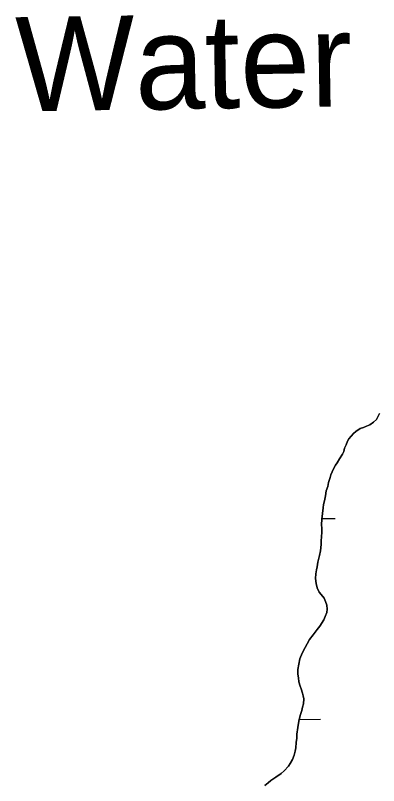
# Model space of a CAD drawing. Extents: x 3887375 to 3925618, y 296674 to 322633.
# Drawn here: x 3922357 to 3922742, y 312290 to 313107 of the extents above; entities that cross this region are included whole.
import ezdxf

# ---------------------------------------------------------------- set-up
doc = ezdxf.new("R2010")
doc.units = 0
for name, color, linetype in [('V-RIVR-IDEN', 7, 'Continuous'), ('V-TOPO-SHOR', 7, 'Continuous'), ('V-WETL-SWMP', 7, 'Continuous')]:
    doc.layers.add(name, color=color, linetype=linetype)

msp = doc.modelspace()

# ---------------------------------------------------------------- linework, layer by layer
at = {"layer": 'V-TOPO-SHOR'}
for points in [[(3922743.2, 312684.87), (3922741.36, 312681.37), (3922739.98, 312678.62), (3922736.77, 312675.73), (3922732.95, 312672.99), (3922729.28, 312671.48), (3922726.23, 312670.26), (3922722.57, 312668.9), (3922718.13, 312666.01), (3922715.54, 312663.73), (3922713.09, 312660.83), (3922710.64, 312658.24), (3922709.26, 312655.5), (3922707.73, 312651.84), (3922706.19, 312648.03), (3922705.27, 312644.83), (3922703.89, 312641.93), (3922700.83, 312636.91), (3922698.38, 312632.79), (3922696.7, 312630.05), (3922694.4, 312626.24), (3922691.64, 312619.99), (3922690.72, 312616.94), (3922689.18, 312611.61), (3922688.26, 312607.64), (3922686.72, 312603.07), (3922685.8, 312597.58), (3922684.72, 312592.39), (3922683.95, 312588.58), (3922683.48, 312584.77), (3922682.85, 312578.82), (3922682.08, 312572.87), (3922681.76, 312566.77), (3922682.06, 312563.26), (3922682.05, 312559.29), (3922681.73, 312553.65), (3922681.42, 312550.29), (3922681.26, 312546.02), (3922680.64, 312539.31), (3922679.4, 312534.43), (3922677.86, 312527.11), (3922676.94, 312522.38), (3922676.47, 312519.18), (3922675.7, 312514.76), (3922675.38, 312510.03), (3922676.14, 312504.69), (3922677.19, 312499.96), (3922679.32, 312495.53), (3922681.3, 312493.08), (3922684.34, 312488.96), (3922686.01, 312485.6), (3922687.38, 312481.47), (3922687.82, 312477.2), (3922687.36, 312473.69), (3922685.52, 312469.42), (3922684.14, 312465.92), (3922680, 312459.37), (3922677.25, 312455.71), (3922672.81, 312450.23), (3922668.99, 312445.05), (3922666.39, 312440.48), (3922664.39, 312436.82), (3922661.33, 312430.57), (3922658.88, 312424.63)], [(3922658.88, 312424.63), (3922657.49, 312419.14), (3922656.71, 312413.5), (3922656.7, 312408.46), (3922657.15, 312404.65), (3922657.75, 312400.38), (3922659.12, 312395.79), (3922660.03, 312392.89), (3922661.54, 312388.31), (3922662.3, 312385.26), (3922662.9, 312382.05), (3922662.59, 312377.02), (3922661.66, 312373.21), (3922660.74, 312370.01), (3922659.2, 312364.67), (3922657.82, 312358.57), (3922656.58, 312351.86), (3922655.65, 312344.85), (3922655.49, 312340.42), (3922654.87, 312335.84), (3922654.4, 312330.2), (3922653.63, 312326.54), (3922652.55, 312322.43), (3922651.02, 312317.7), (3922648.56, 312313.43), (3922646.58, 312310.69), (3922641.99, 312305.97), (3922638.78, 312303.08), (3922633.12, 312298.97), (3922628.08, 312295.47), (3922625.03, 312293.19), (3922621.66, 312290.15)]]:
    msp.add_lwpolyline(points, dxfattribs=at)
at = {"layer": 'V-WETL-SWMP'}
for p, q in [((3922741.36, 312681.37), (3922743.2, 312684.87)), ((3922732.95, 312672.99), (3922736.77, 312675.73)), ((3922736.77, 312675.73), (3922739.98, 312678.62)), ((3922739.98, 312678.62), (3922741.36, 312681.37)), ((3922718.13, 312666.01), (3922722.56, 312668.9)), ((3922722.56, 312668.9), (3922726.23, 312670.26)), ((3922726.23, 312670.26), (3922729.28, 312671.48)), ((3922729.28, 312671.48), (3922732.95, 312672.99)), ((3922710.64, 312658.24), (3922713.09, 312660.83)), ((3922713.09, 312660.83), (3922715.54, 312663.73)), ((3922715.54, 312663.73), (3922718.13, 312666.01)), ((3922706.2, 312648.03), (3922707.73, 312651.84)), ((3922707.73, 312651.84), (3922709.26, 312655.5)), ((3922709.26, 312655.5), (3922710.64, 312658.24)), ((3922703.89, 312641.93), (3922705.27, 312644.83)), ((3922705.27, 312644.83), (3922706.2, 312648.03)), ((3922698.38, 312632.79), (3922700.83, 312636.91)), ((3922700.83, 312636.91), (3922703.89, 312641.93)), ((3922691.64, 312619.99), (3922694.4, 312626.24)), ((3922694.4, 312626.24), (3922696.7, 312630.05)), ((3922696.7, 312630.05), (3922698.38, 312632.79)), ((3922690.72, 312616.94), (3922691.64, 312619.99)), ((3922688.26, 312607.64), (3922689.18, 312611.61)), ((3922689.18, 312611.61), (3922690.72, 312616.94)), ((3922685.79, 312597.58), (3922686.72, 312603.07)), ((3922686.72, 312603.07), (3922688.26, 312607.64)), ((3922684.72, 312592.39), (3922685.79, 312597.58)), ((3922683.48, 312584.77), (3922683.95, 312588.58)), ((3922683.95, 312588.58), (3922684.72, 312592.39)), ((3922682.08, 312572.87), (3922682.86, 312578.82)), ((3922682.86, 312578.82), (3922683.48, 312584.77)), ((3922681.76, 312566.77), (3922682.08, 312572.87)), ((3922682.16, 312573.46), (3922696.21, 312573.7)), ((3922682.06, 312563.26), (3922681.76, 312566.77)), ((3922682.05, 312559.29), (3922682.06, 312563.26)), ((3922681.42, 312550.29), (3922681.73, 312553.65)), ((3922681.73, 312553.65), (3922682.05, 312559.29)), ((3922680.63, 312539.31), (3922681.26, 312546.02)), ((3922681.26, 312546.02), (3922681.42, 312550.29)), ((3922679.4, 312534.43), (3922680.63, 312539.31)), ((3922677.86, 312527.11), (3922679.4, 312534.43)), ((3922676.47, 312519.18), (3922676.94, 312522.38)), ((3922676.94, 312522.38), (3922677.86, 312527.11)), ((3922675.38, 312510.03), (3922675.7, 312514.76)), ((3922675.7, 312514.76), (3922676.47, 312519.18)), ((3922676.14, 312504.69), (3922675.38, 312510.03)), ((3922677.19, 312499.96), (3922676.14, 312504.69)), ((3922679.32, 312495.53), (3922677.19, 312499.96)), ((3922681.3, 312493.08), (3922679.32, 312495.53)), ((3922684.34, 312488.96), (3922681.3, 312493.08)), ((3922686.01, 312485.6), (3922684.34, 312488.96)), ((3922687.37, 312481.47), (3922686.01, 312485.6)), ((3922687.82, 312477.2), (3922687.37, 312481.47)), ((3922685.52, 312469.42), (3922687.36, 312473.69)), ((3922687.36, 312473.69), (3922687.82, 312477.2)), ((3922680, 312459.37), (3922684.14, 312465.92)), ((3922684.14, 312465.92), (3922685.52, 312469.42)), ((3922672.81, 312450.23), (3922677.25, 312455.71)), ((3922677.25, 312455.71), (3922680, 312459.37)), ((3922668.99, 312445.05), (3922672.81, 312450.23)), ((3922664.39, 312436.82), (3922666.38, 312440.48)), ((3922666.38, 312440.48), (3922668.99, 312445.05)), ((3922658.87, 312424.63), (3922661.33, 312430.57)), ((3922661.33, 312430.57), (3922664.39, 312436.82)), ((3922657.49, 312419.14), (3922658.87, 312424.63)), ((3922656.71, 312413.5), (3922657.49, 312419.14)), ((3922656.7, 312408.46), (3922656.71, 312413.5)), ((3922657.15, 312404.65), (3922656.7, 312408.46)), ((3922657.75, 312400.37), (3922657.15, 312404.65)), ((3922659.12, 312395.79), (3922657.75, 312400.37)), ((3922660.03, 312392.89), (3922659.12, 312395.79)), ((3922661.54, 312388.31), (3922660.03, 312392.89)), ((3922662.3, 312385.26), (3922661.54, 312388.31)), ((3922662.9, 312382.05), (3922662.3, 312385.26)), ((3922662.58, 312377.02), (3922662.9, 312382.05)), ((3922660.74, 312370.01), (3922661.66, 312373.21)), ((3922661.66, 312373.21), (3922662.58, 312377.02)), ((3922657.82, 312358.57), (3922659.2, 312364.67)), ((3922659.2, 312364.67), (3922660.74, 312370.01)), ((3922656.58, 312351.86), (3922657.82, 312358.57)), ((3922658.23, 312360.41), (3922680.7, 312360.8)), ((3922655.65, 312344.85), (3922656.58, 312351.86)), ((3922654.87, 312335.84), (3922655.49, 312340.42)), ((3922655.49, 312340.42), (3922655.65, 312344.85)), ((3922654.4, 312330.2), (3922654.87, 312335.84)), ((3922652.55, 312322.42), (3922653.63, 312326.54)), ((3922653.63, 312326.54), (3922654.4, 312330.2)), ((3922648.56, 312313.43), (3922651.01, 312317.7)), ((3922651.01, 312317.7), (3922652.55, 312322.42)), ((3922641.99, 312305.97), (3922646.58, 312310.69)), ((3922646.58, 312310.69), (3922648.56, 312313.43)), ((3922633.12, 312298.97), (3922638.78, 312303.08)), ((3922638.78, 312303.08), (3922641.99, 312305.97)), ((3922621.66, 312290.15), (3922625.02, 312293.19)), ((3922625.02, 312293.19), (3922628.08, 312295.47)), ((3922628.08, 312295.47), (3922633.12, 312298.97))]:
    msp.add_line(p, q, dxfattribs=at)

# ---------------------------------------------------------------- texts
at = {"layer": 'V-RIVR-IDEN'}
msp.add_text('Water', height=100, rotation=0.89717, dxfattribs=at).set_placement((3922358.25, 313005.45))

doc.saveas('drawing.dxf')
